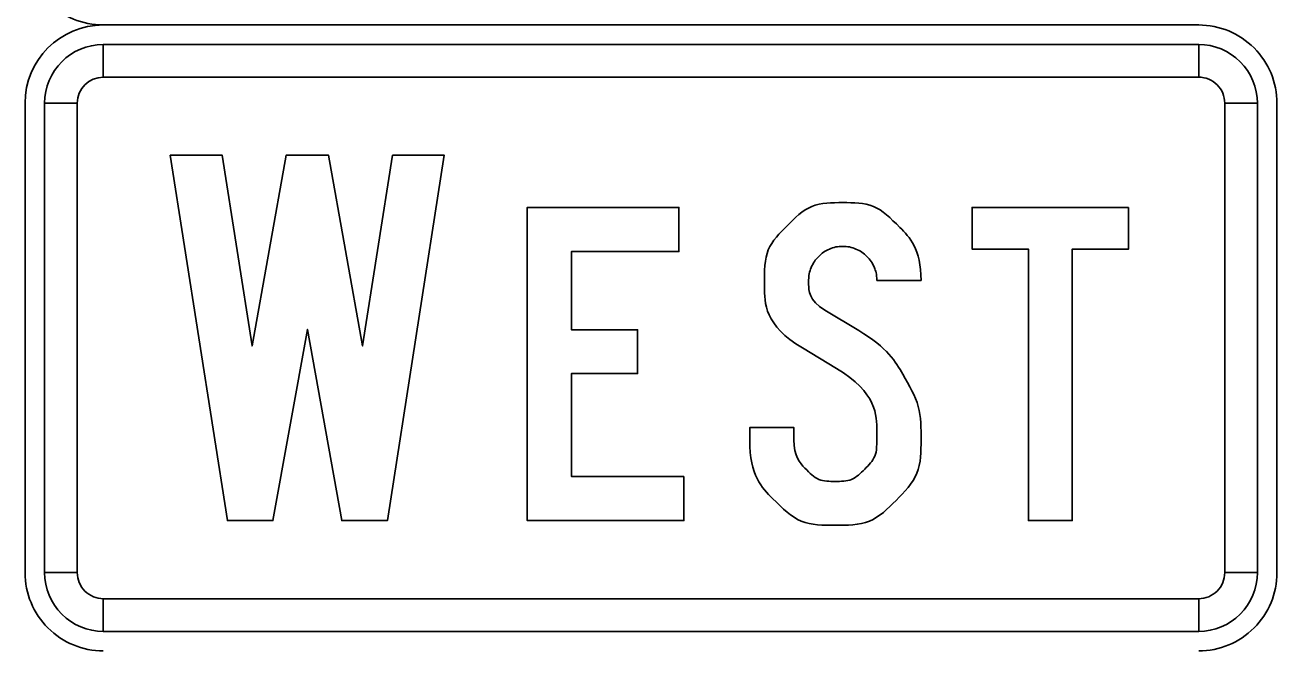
# Model space of a CAD drawing. Extents: x 10133 to 81668, y 5524 to 11018.
# Drawn here: x 24950 to 25050, y 8976.4 to 9026.4 of the extents above; entities that cross this region are included whole.
import ezdxf

# ---------------------------------------------------------------- set-up
doc = ezdxf.new("R2010")
doc.units = 0
doc.layers.add('DisAdjoinersText', color=7, linetype='Continuous')
doc.layers.add('DisPropROW', color=7, linetype='Continuous')

msp = doc.modelspace()

# ---------------------------------------------------------------- linework, layer by layer
at = {"layer": 'DisAdjoinersText'}
for p, q in [((25043.73, 9026.44), (24956.23, 9026.44)), ((24956.23, 9022.27), (24956.23, 9024.87)), ((24956.23, 9024.87), (25043.73, 9024.87)), ((25043.73, 9024.87), (25043.73, 9022.27)), ((25043.73, 9022.27), (24956.23, 9022.27)), ((24949.98, 9020.19), (24949.98, 8982.69)), ((24951.54, 9020.19), (24954.14, 9020.19)), ((24951.54, 8982.69), (24951.54, 9020.19)), ((24954.14, 9020.19), (24954.14, 8982.69)), ((25045.81, 9020.19), (25048.42, 9020.19)), ((25045.81, 8982.69), (25045.81, 9020.19)), ((25048.42, 9020.19), (25048.42, 8982.69)), ((25049.98, 8982.69), (25049.98, 9020.19)), ((25021.55, 9006.02), (25018.02, 9006.02)), ((25013.87, 9003.67), (25016.57, 9002.04)), ((25014.79, 8999.01), (25012.07, 9000.64)), ((24954.14, 8982.69), (24951.54, 8982.69)), ((25048.42, 8982.69), (25045.81, 8982.69)), ((24956.23, 8978), (24956.23, 8980.6)), ((24956.23, 8980.6), (25043.73, 8980.6)), ((25043.73, 8980.6), (25043.73, 8978)), ((25043.73, 8978), (24956.23, 8978))]:
    msp.add_line(p, q, dxfattribs=at)
for points in [[(25043.73, 9024.87), (24956.23, 9024.87), (24956.23, 9022.27), (25043.73, 9022.27), (25043.73, 9024.87), (25043.73, 9024.87)], [(24951.54, 9020.19), (24951.54, 8982.69), (24954.14, 8982.69), (24954.14, 9020.19), (24951.54, 9020.19), (24951.54, 9020.19)], [(25048.42, 8982.69), (25048.42, 9020.19), (25045.81, 9020.19), (25045.81, 8982.69), (25048.42, 8982.69), (25048.42, 8982.69)], [(24956.23, 8978), (25043.73, 8978), (25043.73, 8980.6), (24956.23, 8980.6), (24956.23, 8978), (24956.23, 8978)]]:
    msp.add_lwpolyline(points, close=True, dxfattribs=at)
for points in [[(24979.33, 9016.04), (24983.47, 9016.04), (24978.92, 8986.85), (24975.27, 8986.85), (24972.53, 9002.12), (24969.78, 8986.85), (24966.14, 8986.85), (24961.58, 9016.04), (24965.73, 9016.04), (24968.12, 9000.8), (24970.83, 9016.04), (24974.22, 9016.04), (24976.94, 9000.8), (24979.33, 9016.04)], [(24979.33, 9016.04), (24983.47, 9016.04), (24978.92, 8986.85), (24975.27, 8986.85), (24972.53, 9002.12), (24969.78, 8986.85), (24966.14, 8986.85), (24961.58, 9016.04), (24965.73, 9016.04), (24968.12, 9000.8), (24970.83, 9016.04), (24974.22, 9016.04), (24976.94, 9000.8), (24979.33, 9016.04)], [(25002.61, 8990.38), (25002.61, 8986.85), (24990.09, 8986.85), (24990.09, 9011.87), (25002.21, 9011.87), (25002.21, 9008.34), (24993.62, 9008.34), (24993.62, 9002.09), (24998.9, 9002.09), (24998.9, 8998.59), (24993.62, 8998.59), (24993.62, 8990.38), (25002.61, 8990.38)], [(25002.61, 8990.38), (25002.61, 8986.85), (24990.09, 8986.85), (24990.09, 9011.87), (25002.21, 9011.87), (25002.21, 9008.34), (24993.62, 9008.34), (24993.62, 9002.09), (24998.9, 9002.09), (24998.9, 8998.59), (24993.62, 8998.59), (24993.62, 8990.38), (25002.61, 8990.38)], [(25038.12, 9011.87), (25038.12, 9008.54), (25033.62, 9008.54), (25033.62, 8986.85), (25030.13, 8986.85), (25030.13, 9008.54), (25025.62, 9008.54), (25025.62, 9011.87), (25038.12, 9011.87)], [(25038.12, 9011.87), (25038.12, 9008.54), (25033.62, 9008.54), (25033.62, 8986.85), (25030.13, 8986.85), (25030.13, 9008.54), (25025.62, 9008.54), (25025.62, 9011.87), (25038.12, 9011.87)], [(25021.55, 9006.02), (25018.02, 9006.02)], [(25013.87, 9003.67), (25016.57, 9002.04)], [(25014.79, 8999.01), (25012.07, 9000.64)], [(25007.86, 8993.28), (25007.86, 8994.28), (25011.39, 8994.28), (25011.39, 8993.31)], [(25007.86, 8993.28), (25007.86, 8994.28), (25011.39, 8994.28), (25011.39, 8993.31)]]:
    msp.add_lwpolyline(points, dxfattribs=at)
for centre, radius, start, end in [((24956.23, 9020.19), 6.25, 90.0002, 179.9998), ((25043.73, 9020.19), 6.25, 360, 90.0002), ((24956.23, 9020.19), 4.69, 90.0002, 179.9998), ((24956.23, 9020.19), 4.69, 90.0002, 179.9998), ((25043.73, 9020.19), 4.69, 360, 90.0002), ((25043.73, 9020.19), 4.69, 360, 90.0002), ((24956.23, 9020.19), 2.08, 90.0002, 179.9998), ((24956.23, 9020.19), 2.08, 90.0002, 179.9998), ((25043.73, 9020.19), 2.08, 0, 90.0002), ((25043.73, 9020.19), 2.08, 0, 90.0002), ((24956.23, 8982.69), 6.25, 179.9998, 270.0001), ((24956.23, 8982.69), 4.69, 179.9998, 270.0001), ((24956.23, 8982.69), 4.69, 179.9998, 270.0001), ((24956.23, 8982.69), 2.08, 179.9998, 270.0001), ((24956.23, 8982.69), 2.08, 179.9998, 270.0001), ((25043.73, 8982.69), 4.69, 270.0001, 0.0003), ((25043.73, 8982.69), 2.08, 270.0001, 0.0003), ((25043.73, 8982.69), 6.25, 270.0001, 0.0003), ((25043.73, 8982.69), 4.69, 270.0001, 0.0003), ((25043.73, 8982.69), 2.08, 270.0001, 0.0003)]:
    msp.add_arc(centre, radius, start, end, dxfattribs=at)
for points in [[(25012.07, 9000.64), (25009.04, 9002.44), (25009.04, 9006.02), (25009.04, 9008.59), (25010.87, 9010.42), (25012.69, 9012.25), (25015.3, 9012.25), (25017.87, 9012.25), (25019.7, 9010.42), (25021.55, 9008.57), (25021.55, 9006.02)], [(25012.07, 9000.64), (25009.04, 9002.44), (25009.04, 9006.02), (25009.04, 9008.59), (25010.87, 9010.42), (25012.69, 9012.25), (25015.3, 9012.25), (25017.87, 9012.25), (25019.7, 9010.42), (25021.55, 9008.57), (25021.55, 9006.02)], [(25018.02, 9006.02), (25018.02, 9006.57), (25017.81, 9007.07), (25017.6, 9007.57), (25017.22, 9007.94), (25016.85, 9008.32), (25016.35, 9008.53), (25015.85, 9008.74), (25015.3, 9008.74), (25014.72, 9008.74), (25014.23, 9008.53), (25013.75, 9008.32), (25013.37, 9007.94), (25013, 9007.57), (25012.78, 9007.07), (25012.57, 9006.57), (25012.57, 9006.02), (25012.57, 9004.44), (25013.87, 9003.67)], [(25018.02, 9006.02), (25018.02, 9006.57), (25017.81, 9007.07), (25017.6, 9007.57), (25017.22, 9007.94), (25016.85, 9008.32), (25016.35, 9008.53), (25015.85, 9008.74), (25015.3, 9008.74), (25014.72, 9008.74), (25014.23, 9008.53), (25013.75, 9008.32), (25013.37, 9007.94), (25013, 9007.57), (25012.78, 9007.07), (25012.57, 9006.57), (25012.57, 9006.02), (25012.57, 9004.44), (25013.87, 9003.67)], [(25016.57, 9002.04), (25018.88, 9000.64), (25020.18, 8998.39), (25021.55, 8996.03), (25021.55, 8993.31), (25021.55, 8990.51), (25019.55, 8988.45), (25017.57, 8986.48), (25014.69, 8986.48), (25011.84, 8986.48), (25009.86, 8988.45), (25007.86, 8990.45), (25007.86, 8993.28)], [(25016.57, 9002.04), (25018.88, 9000.64), (25020.18, 8998.39), (25021.55, 8996.03), (25021.55, 8993.31), (25021.55, 8990.51), (25019.55, 8988.45), (25017.57, 8986.48), (25014.69, 8986.48), (25011.84, 8986.48), (25009.86, 8988.45), (25007.86, 8990.45), (25007.86, 8993.28)], [(25011.39, 8993.31), (25011.39, 8991.96), (25012.34, 8990.96), (25013.32, 8989.98), (25014.69, 8989.98), (25016.07, 8989.98), (25017.05, 8990.96), (25018.02, 8991.93), (25018.02, 8993.31), (25018.02, 8997.09), (25014.79, 8999.01)], [(25011.39, 8993.31), (25011.39, 8991.96), (25012.34, 8990.96), (25013.32, 8989.98), (25014.69, 8989.98), (25016.07, 8989.98), (25017.05, 8990.96), (25018.02, 8991.93), (25018.02, 8993.31), (25018.02, 8997.09), (25014.79, 8999.01)]]:
    msp.add_open_spline(points, degree=3, dxfattribs=at)
at = {"layer": 'DisPropROW'}
msp.add_line((24956.23, 9026.44), (25043.73, 9026.44), dxfattribs=at)
msp.add_arc((24956.23, 9032.69), 6.25, 179.9998, 270.0001, dxfattribs=at)

doc.saveas('drawing.dxf')
